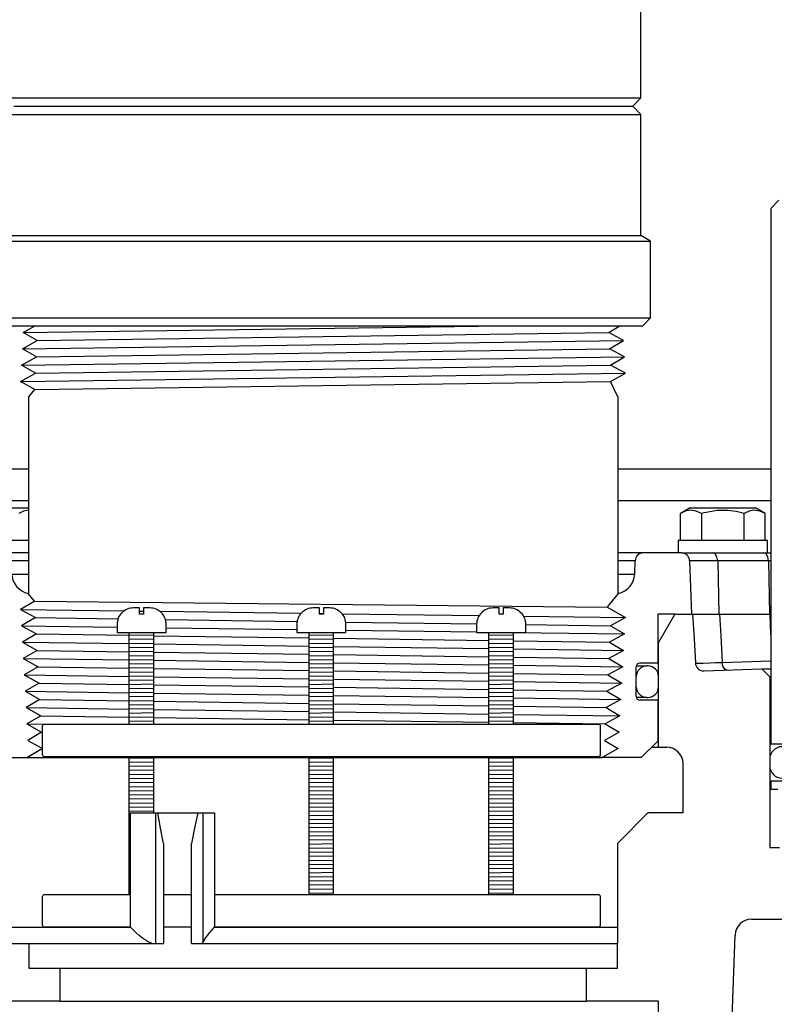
# Model space of a CAD drawing. Extents: x -169 to 2224, y 0 to 2796.
# Tile 280 of 530: x 1604.63 to 1610.39, y 969.76 to 977.27. Entities that reach past the tile are written whole.
import ezdxf

# ---------------------------------------------------------------- set-up
doc = ezdxf.new("R2010")
doc.units = 0
doc.header["$MEASUREMENT"] = 0
doc.header["$PDSIZE"] = 1
doc.layers.get('DEFPOINTS').update_dxf_attribs({"linetype": 'CONTINUOUS'})
for name, color, linetype in [('DIM', 3, 'CONTINUOUS'), ('GALV-4', 4, 'CONTINUOUS'), ('JACK-SCREW', 2, 'CONTINUOUS'), ('SPILL-BUCKET', 1, 'CONTINUOUS'), ('SWIVEL-ADAPTOR', 1, 'CONTINUOUS')]:
    doc.layers.add(name, color=color, linetype=linetype)
doc.styles.add('SIMPLEX', font='simplex')
doc.dimstyles.new('DIM64', dxfattribs={"dimscale": 64, "dimtxt": 0.09375, "dimasz": 0.09375, "dimexe": 0.0625, "dimexo": 0.0625, "dimgap": 0.046875, "dimtad": 1, "dimdec": 4, "dimzin": 3, "dimdsep": 46, "dimlunit": 4, "dimtxsty": 'SIMPLEX', "dimcen": 0, "dimclrd": 256, "dimclre": 256, "dimclrt": 256, "dimadec": 0, "dimazin": 0, "dimtfac": 1, "dimtdec": 4, "dimtmove": 0, "dimatfit": 3, "dimfxl": 1, "dimfrac": 2, "dimtolj": 1, "dimtzin": 0, "dimarcsym": 0})

# ---------------------------------------------------------------- blocks, each defined once
blk = doc.blocks.new('*D48')
at = {"layer": 'DEFPOINTS', "color": 0, "transparency": 16777216}
for p in [(2031.7725, 978.296), (1368.5472, 978.0147), (2031.7725, 700.5233)]:
    blk.add_point(p, dxfattribs=at)
at = {"layer": 'DIM', "lineweight": -2, "transparency": 16777216}
for p, q in [((2031.7725, 974.296), (2031.7725, 696.5233)), ((1368.5472, 974.0147), (1368.5472, 696.5233)), ((1374.5472, 700.5233), (2025.7725, 700.5233))]:
    blk.add_line(p, q, dxfattribs=at)
at = {"layer": 'DIM', "transparency": 16777216}
for points in [[(1374.5472, 701.5233), (1374.5472, 699.5233), (1368.5472, 700.5233)], [(2025.7725, 701.5233), (2025.7725, 699.5233), (2031.7725, 700.5233)]]:
    blk.add_solid(points, dxfattribs=at)
at = {"layer": 'DIM', "transparency": 16777216, "insert": (1700.1599, 708.0947), "char_height": 6, "attachment_point": 5, "style": 'SIMPLEX'}
blk.add_mtext('\\A1;55\'-3 1/4" (F.V. TANK SLAB)', dxfattribs=at)

msp = doc.modelspace()

# ---------------------------------------------------------------- linework, layer by layer
at = {"layer": 'GALV-4', "linetype": 'Continuous'}
for p, q in [((1604.6564, 974.88788), (1604.74256, 974.93528)), ((1604.7633, 974.82542), (1604.6564, 974.88788)), ((1609.12723, 974.88788), (1609.20824, 974.93528)), ((1609.24091, 974.82542), (1609.12723, 974.88788)), ((1604.64945, 974.76296), (1604.7633, 974.82542)), ((1609.13385, 974.76296), (1609.24091, 974.82542)), ((1604.75667, 974.7005), (1604.64945, 974.76296)), ((1609.24787, 974.7005), (1609.13385, 974.76296)), ((1604.64249, 974.63805), (1604.75667, 974.7005)), ((1609.14047, 974.63805), (1609.24787, 974.7005)), ((1604.75005, 974.57559), (1604.64249, 974.63805)), ((1609.25482, 974.57559), (1609.14047, 974.63805)), ((1604.63587, 974.51313), (1604.75005, 974.57559)), ((1604.74343, 974.45067), (1604.63587, 974.51313)), ((1609.14047, 974.51323), (1609.25482, 974.57559)), ((1609.19692, 974.39494), (1609.14047, 974.51323)), ((1604.74281, 974.45103), (1604.69692, 974.39494)), ((1604.69692, 974.39494), (1604.69692, 972.89513)), ((1604.74281, 972.83474), (1604.6934, 972.89513)), ((1609.20043, 972.89513), (1609.13199, 972.81147)), ((1604.74343, 972.8351), (1604.63587, 972.77264)), ((1609.13199, 972.81147), (1609.11531, 972.79108)), ((1609.11531, 972.79108), (1609.25482, 972.71018)), ((1604.63587, 972.77264), (1604.75005, 972.71018)), ((1604.75005, 972.71018), (1604.64249, 972.64773)), ((1609.25482, 972.71018), (1609.14047, 972.64773)), ((1604.64249, 972.64773), (1604.75667, 972.58527)), ((1609.14047, 972.64773), (1609.24787, 972.58527)), ((1604.75667, 972.58527), (1604.64945, 972.52281)), ((1609.24787, 972.58527), (1609.13385, 972.52281)), ((1604.64945, 972.52281), (1604.7633, 972.46035)), ((1609.13385, 972.52281), (1609.24091, 972.46035)), ((1604.7633, 972.46035), (1604.6564, 972.3979)), ((1609.24091, 972.46035), (1609.12723, 972.3979)), ((1604.6564, 972.3979), (1604.76992, 972.33544)), ((1604.76992, 972.33544), (1604.66336, 972.27298)), ((1604.7572, 972.34244), (1604.76631, 972.33332)), ((1609.23395, 972.33544), (1609.12061, 972.27298)), ((1609.12723, 972.3979), (1609.23395, 972.33544)), ((1604.66336, 972.27298), (1604.77654, 972.21052)), ((1609.12061, 972.27298), (1609.22699, 972.21052)), ((1604.77654, 972.21052), (1604.67032, 972.14807)), ((1609.22699, 972.21052), (1609.11398, 972.14807)), ((1604.67032, 972.14807), (1604.78316, 972.08561)), ((1609.11398, 972.14807), (1609.22004, 972.08561)), ((1604.78316, 972.08561), (1604.67728, 972.02315)), ((1609.22004, 972.08561), (1609.10736, 972.02315)), ((1604.67728, 972.02315), (1604.78978, 971.96069)), ((1604.78978, 971.96069), (1604.68423, 971.89824)), ((1609.21308, 971.96069), (1609.10074, 971.89824)), ((1609.10736, 972.02315), (1609.21308, 971.96069)), ((1604.68423, 971.89824), (1604.79641, 971.83578)), ((1609.10074, 971.89824), (1609.20612, 971.83578)), ((1604.79641, 971.83578), (1604.69119, 971.77332)), ((1609.20612, 971.83578), (1609.09412, 971.77332)), ((1604.69119, 971.77332), (1604.80303, 971.71087)), ((1609.09412, 971.77332), (1609.19917, 971.71087)), ((1604.80303, 971.71087), (1604.68887, 971.64289)), ((1609.19917, 971.71087), (1609.07762, 971.64289)), ((1604.68887, 971.64289), (1609.07762, 971.64289))]:
    msp.add_line(p, q, dxfattribs=at)
at = {"layer": 'GALV-4', "color": 7, "linetype": 'Continuous'}
for p, q in [((1604.6564, 974.88788), (1608.13091, 974.93528)), ((1604.7633, 974.82542), (1609.12723, 974.88788)), ((1604.64945, 974.76296), (1609.24091, 974.82542)), ((1604.75667, 974.7005), (1609.13385, 974.76296)), ((1604.64249, 974.63805), (1609.24787, 974.7005)), ((1604.75005, 974.57559), (1609.14047, 974.63805)), ((1604.63618, 974.51295), (1609.25482, 974.57559)), ((1604.74343, 974.45067), (1609.14047, 974.51323)), ((1604.74343, 972.8351), (1609.11531, 972.79108)), ((1604.63587, 972.77264), (1605.42577, 972.76196)), ((1604.75005, 972.71018), (1605.3793, 972.70123)), ((1605.54392, 972.76036), (1605.57517, 972.75994)), ((1605.69836, 972.75827), (1606.77815, 972.74367)), ((1606.91723, 972.74179), (1606.94848, 972.74137)), ((1607.09126, 972.73944), (1608.13751, 972.72529)), ((1608.47752, 972.72069), (1609.25482, 972.71018)), ((1604.64249, 972.64773), (1605.37205, 972.63783)), ((1605.74151, 972.69608), (1606.74739, 972.68177)), ((1607.11916, 972.67648), (1608.11869, 972.66226)), ((1608.49365, 972.65693), (1609.14047, 972.64773)), ((1604.75667, 972.58527), (1605.4658, 972.57515)), ((1605.6533, 972.57247), (1606.8391, 972.55555)), ((1605.74705, 972.63275), (1606.74535, 972.61921)), ((1607.12035, 972.61412), (1608.11865, 972.60058)), ((1608.39962, 972.59677), (1609.24787, 972.58527)), ((1604.64945, 972.52281), (1605.4658, 972.51171)), ((1605.6533, 972.50916), (1606.8391, 972.49303)), ((1607.0266, 972.55288), (1608.2124, 972.53596)), ((1607.0266, 972.49047), (1608.2124, 972.47434)), ((1608.3999, 972.53328), (1609.13385, 972.52281)), ((1604.7633, 972.46035), (1605.4658, 972.4503)), ((1605.6533, 972.44762), (1606.8391, 972.43064)), ((1607.0266, 972.42796), (1608.2124, 972.41099)), ((1608.3999, 972.47179), (1609.24091, 972.46035)), ((1608.3999, 972.40831), (1609.12723, 972.3979)), ((1604.6564, 972.3979), (1605.4658, 972.38685)), ((1604.76992, 972.33544), (1605.4658, 972.32545)), ((1605.6533, 972.38429), (1606.8391, 972.36811)), ((1607.0266, 972.36556), (1608.2124, 972.34938)), ((1608.3999, 972.34682), (1609.23395, 972.33544)), ((1604.66336, 972.27298), (1605.4658, 972.262)), ((1605.6533, 972.32276), (1606.8391, 972.30573)), ((1605.6533, 972.25943), (1606.8391, 972.2432)), ((1607.0266, 972.30304), (1608.2124, 972.28602)), ((1608.3999, 972.28333), (1609.12061, 972.27298)), ((1604.77654, 972.21052), (1605.4658, 972.2006)), ((1605.6533, 972.1979), (1606.8391, 972.18082)), ((1607.0266, 972.24064), (1608.2124, 972.22441)), ((1608.3999, 972.22184), (1609.22699, 972.21052)), ((1604.67032, 972.14807), (1605.4658, 972.13715)), ((1605.6533, 972.13457), (1606.8391, 972.11829)), ((1607.0266, 972.17812), (1608.2124, 972.16105)), ((1607.0266, 972.11572), (1608.2124, 972.09944)), ((1608.3999, 972.15835), (1609.11398, 972.14807)), ((1604.78316, 972.08561), (1605.4658, 972.07575)), ((1605.6533, 972.07304), (1606.8391, 972.05591)), ((1607.0266, 972.05321), (1608.2124, 972.03608)), ((1608.3999, 972.09687), (1609.22004, 972.08561)), ((1608.3999, 972.03337), (1609.10736, 972.02315)), ((1604.67728, 972.02315), (1605.4658, 972.01229)), ((1604.78978, 971.96069), (1605.4658, 971.9509)), ((1605.6533, 972.00971), (1606.8391, 971.99338)), ((1607.0266, 971.9908), (1608.2124, 971.97447)), ((1608.3999, 971.97189), (1609.21308, 971.96069)), ((1604.68423, 971.89824), (1604.81168, 971.89648)), ((1605.6533, 971.94818), (1606.8391, 971.931)), ((1607.0266, 971.92829), (1608.2124, 971.91111)), ((1608.3999, 971.90839), (1609.10074, 971.89824))]:
    msp.add_line(p, q, dxfattribs=at)
at = {"layer": 'GALV-4'}
msp.add_line((1609.19692, 974.39494), (1609.19692, 972.89513), dxfattribs=at)
at = {"layer": 'JACK-SCREW'}
for p, q in [((1605.4658, 971.89812), (1605.4658, 972.59677)), ((1605.6533, 971.89812), (1605.6533, 972.59677)), ((1606.8391, 971.89812), (1606.8391, 972.59677)), ((1607.0266, 971.89812), (1607.0266, 972.59677)), ((1608.2124, 971.89812), (1608.2124, 972.59677)), ((1608.3999, 971.89812), (1608.3999, 972.59677)), ((1605.4658, 970.59677), (1605.4658, 971.64812)), ((1605.6533, 971.22117), (1605.6533, 971.64812)), ((1606.8391, 970.59677), (1606.8391, 971.64812)), ((1607.0266, 970.59677), (1607.0266, 971.64812)), ((1608.2124, 970.59677), (1608.2124, 971.64812)), ((1608.3999, 970.59677), (1608.3999, 971.64812))]:
    msp.add_line(p, q, dxfattribs=at)
for points in [[(1605.37205, 972.65927), (1605.37205, 972.59677), (1605.74705, 972.59677), (1605.74705, 972.65927, 0.4142136), (1605.62205, 972.78427), (1605.57517, 972.78427), (1605.57517, 972.7374), (1605.54392, 972.7374), (1605.54392, 972.78427), (1605.49705, 972.78427, 0.4142136)], [(1606.74535, 972.65927), (1606.74535, 972.59677), (1607.12035, 972.59677), (1607.12035, 972.65927, 0.4142136), (1606.99535, 972.78427), (1606.94848, 972.78427), (1606.94848, 972.7374), (1606.91723, 972.7374), (1606.91723, 972.78427), (1606.87035, 972.78427, 0.4142136)], [(1608.11865, 972.65927), (1608.11865, 972.59677), (1608.49365, 972.59677), (1608.49365, 972.65927, 0.4142136), (1608.36865, 972.78427), (1608.32178, 972.78427), (1608.32178, 972.7374), (1608.29053, 972.7374), (1608.29053, 972.78427), (1608.24365, 972.78427, 0.4142136)]]:
    msp.add_lwpolyline(points, format="xyb", close=True, dxfattribs=at)
at = {"layer": 'JACK-SCREW', "color": 2, "linetype": 'Continuous'}
msp.add_lwpolyline([(1604.80303, 971.66375), (1604.80303, 971.8825, -0.4142136), (1604.81866, 971.89812), (1609.04705, 971.89812, -0.4142136), (1609.06267, 971.8825), (1609.06267, 971.66375, -0.4142136), (1609.04705, 971.64812), (1604.81866, 971.64812, -0.4142136)], format="xyb", close=True, dxfattribs=at)
for points in [[(1605.47554, 970.34677), (1604.81866, 970.34677, -0.4142136), (1604.80303, 970.3624), (1604.80303, 970.58115, -0.4142136), (1604.81866, 970.59677), (1605.47554, 970.59677)], [(1606.11536, 970.59677), (1609.04705, 970.59677, -0.4142136), (1609.06267, 970.58115), (1609.06267, 970.3624, -0.4142136), (1609.04705, 970.34677), (1606.11536, 970.34677)]]:
    msp.add_lwpolyline(points, format="xyb", dxfattribs=at)
for points in [[(1605.72689, 970.59677), (1605.93994, 970.59677)], [(1605.93994, 970.34677), (1605.72689, 970.34677)]]:
    msp.add_lwpolyline(points, dxfattribs=at)
at = {"layer": 'SPILL-BUCKET', "color": 7, "linetype": 'Continuous'}
for p, q in [((1604.69692, 973.84272), (1603.87421, 973.84272)), ((1610.36157, 973.84272), (1609.19692, 973.84272)), ((1604.69692, 973.60161), (1603.87299, 973.60161)), ((1610.36157, 973.60161), (1609.19692, 973.60161)), ((1604.69692, 973.14404), (1604.56474, 973.14404)), ((1609.32909, 973.14404), (1609.19692, 973.14404)), ((1604.56828, 973.04273), (1604.69692, 973.04273)), ((1609.19692, 973.04272), (1609.32556, 973.04272)), ((1605.6533, 972.57602), (1605.4658, 972.57335)), ((1607.0266, 972.57602), (1606.8391, 972.57335)), ((1608.3999, 972.57602), (1608.2124, 972.57335)), ((1605.6533, 972.54477), (1605.4658, 972.5421)), ((1605.6533, 972.51351), (1605.4658, 972.51085)), ((1607.0266, 972.54477), (1606.8391, 972.5421)), ((1607.0266, 972.51351), (1606.8391, 972.51085)), ((1608.3999, 972.54477), (1608.2124, 972.5421)), ((1608.3999, 972.51351), (1608.2124, 972.51085)), ((1605.6533, 972.48226), (1605.4658, 972.47959)), ((1605.6533, 972.45101), (1605.4658, 972.44834)), ((1605.6533, 972.41975), (1605.4658, 972.41709)), ((1607.0266, 972.48226), (1606.8391, 972.47959)), ((1607.0266, 972.45101), (1606.8391, 972.44834)), ((1607.0266, 972.41975), (1606.8391, 972.41709)), ((1608.3999, 972.48226), (1608.2124, 972.47959)), ((1608.3999, 972.45101), (1608.2124, 972.44834)), ((1608.3999, 972.41975), (1608.2124, 972.41709)), ((1605.6533, 972.3885), (1605.4658, 972.38583)), ((1605.6533, 972.35725), (1605.4658, 972.35458)), ((1607.0266, 972.3885), (1606.8391, 972.38583)), ((1607.0266, 972.35725), (1606.8391, 972.35458)), ((1608.3999, 972.3885), (1608.2124, 972.38583)), ((1608.3999, 972.35725), (1608.2124, 972.35458)), ((1609.40877, 972.34116), (1609.41773, 972.34116)), ((1609.42772, 972.34116), (1609.41773, 972.34116)), ((1605.6533, 972.32599), (1605.4658, 972.32333)), ((1605.6533, 972.29474), (1605.4658, 972.29207)), ((1605.6533, 972.26349), (1605.4658, 972.26082)), ((1607.0266, 972.32599), (1606.8391, 972.32333)), ((1607.0266, 972.29474), (1606.8391, 972.29207)), ((1607.0266, 972.26349), (1606.8391, 972.26082)), ((1608.3999, 972.32599), (1608.2124, 972.32333)), ((1608.3999, 972.29474), (1608.2124, 972.29207)), ((1608.3999, 972.26349), (1608.2124, 972.26082)), ((1609.33753, 972.26121), (1609.33678, 972.26121)), ((1609.33778, 972.26121), (1609.33753, 972.26121)), ((1609.33778, 972.18127), (1609.33778, 972.26121)), ((1609.50767, 972.18127), (1609.50767, 972.26121)), ((1605.6533, 972.23223), (1605.4658, 972.22957)), ((1605.6533, 972.20098), (1605.4658, 972.19831)), ((1607.0266, 972.23223), (1606.8391, 972.22957)), ((1607.0266, 972.20098), (1606.8391, 972.19831)), ((1608.3999, 972.23223), (1608.2124, 972.22957)), ((1608.3999, 972.20098), (1608.2124, 972.19831)), ((1605.6533, 972.16973), (1605.4658, 972.16706)), ((1605.6533, 972.13847), (1605.4658, 972.13581)), ((1605.6533, 972.10722), (1605.4658, 972.10455)), ((1607.0266, 972.16973), (1606.8391, 972.16706)), ((1607.0266, 972.13847), (1606.8391, 972.13581)), ((1607.0266, 972.10722), (1606.8391, 972.10455)), ((1608.3999, 972.16973), (1608.2124, 972.16706)), ((1608.3999, 972.13847), (1608.2124, 972.13581)), ((1608.3999, 972.10722), (1608.2124, 972.10455)), ((1609.33679, 972.18127), (1609.33753, 972.18127)), ((1609.33753, 972.18127), (1609.33778, 972.18127)), ((1605.6533, 972.07597), (1605.4658, 972.0733)), ((1605.6533, 972.04472), (1605.4658, 972.04205)), ((1607.0266, 972.07597), (1606.8391, 972.0733)), ((1607.0266, 972.04472), (1606.8391, 972.04205)), ((1608.3999, 972.07597), (1608.2124, 972.0733)), ((1608.3999, 972.04472), (1608.2124, 972.04205)), ((1609.41773, 972.10132), (1609.42772, 972.10132)), ((1605.6533, 972.01346), (1605.4658, 972.01079)), ((1605.6533, 971.98221), (1605.4658, 971.97954)), ((1607.0266, 972.01346), (1606.8391, 972.01079)), ((1607.0266, 971.98221), (1606.8391, 971.97954)), ((1608.3999, 972.01346), (1608.2124, 972.01079)), ((1608.3999, 971.98221), (1608.2124, 971.97954)), ((1605.6533, 971.95096), (1605.4658, 971.94829)), ((1605.6533, 971.9197), (1605.4658, 971.91704)), ((1607.0266, 971.95096), (1606.8391, 971.94829)), ((1607.0266, 971.9197), (1606.8391, 971.91704)), ((1608.3999, 971.95096), (1608.2124, 971.94829)), ((1608.3999, 971.9197), (1608.2124, 971.91704)), ((1605.6533, 971.63842), (1605.4658, 971.63576)), ((1605.6533, 971.60717), (1605.4658, 971.6045)), ((1607.0266, 971.63842), (1606.8391, 971.63576)), ((1607.0266, 971.60717), (1606.8391, 971.6045)), ((1608.3999, 971.63842), (1608.2124, 971.63576)), ((1608.3999, 971.60717), (1608.2124, 971.6045)), ((1610.35709, 971.62981), (1610.35709, 971.57984)), ((1605.6533, 971.57592), (1605.4658, 971.57325)), ((1605.6533, 971.54466), (1605.4658, 971.542)), ((1605.6533, 971.51341), (1605.4658, 971.51074)), ((1607.0266, 971.57592), (1606.8391, 971.57325)), ((1607.0266, 971.54466), (1606.8391, 971.542)), ((1607.0266, 971.51341), (1606.8391, 971.51074)), ((1608.3999, 971.57592), (1608.2124, 971.57325)), ((1608.3999, 971.54466), (1608.2124, 971.542)), ((1608.3999, 971.51341), (1608.2124, 971.51074)), ((1605.6533, 971.48216), (1605.4658, 971.47949)), ((1605.6533, 971.4509), (1605.4658, 971.44824)), ((1607.0266, 971.48216), (1606.8391, 971.47949)), ((1607.0266, 971.4509), (1606.8391, 971.44824)), ((1608.3999, 971.48216), (1608.2124, 971.47949)), ((1608.3999, 971.4509), (1608.2124, 971.44824)), ((1605.6533, 971.41965), (1605.4658, 971.41698)), ((1605.6533, 971.3884), (1605.4658, 971.38573)), ((1605.6533, 971.35715), (1605.4658, 971.35448)), ((1607.0266, 971.41965), (1606.8391, 971.41698)), ((1607.0266, 971.3884), (1606.8391, 971.38573)), ((1607.0266, 971.35715), (1606.8391, 971.35448)), ((1608.3999, 971.41965), (1608.2124, 971.41698)), ((1608.3999, 971.3884), (1608.2124, 971.38573)), ((1608.3999, 971.35715), (1608.2124, 971.35448)), ((1605.6533, 971.32589), (1605.4658, 971.32322)), ((1605.6533, 971.29464), (1605.4658, 971.29197)), ((1607.0266, 971.32589), (1606.8391, 971.32322)), ((1607.0266, 971.29464), (1606.8391, 971.29197)), ((1608.3999, 971.32589), (1608.2124, 971.32322)), ((1608.3999, 971.29464), (1608.2124, 971.29197)), ((1605.6533, 971.26339), (1605.4658, 971.26072)), ((1605.6533, 971.23213), (1605.4658, 971.22947)), ((1607.0266, 971.26339), (1606.8391, 971.26072)), ((1607.0266, 971.23213), (1606.8391, 971.22947)), ((1608.3999, 971.26339), (1608.2124, 971.26072)), ((1608.3999, 971.23213), (1608.2124, 971.22947)), ((1605.47554, 971.19835), (1605.4658, 971.19821)), ((1605.47554, 971.1671), (1605.4658, 971.16696)), ((1605.47554, 971.13584), (1605.4658, 971.13571)), ((1607.0266, 971.20088), (1606.8391, 971.19821)), ((1607.0266, 971.16963), (1606.8391, 971.16696)), ((1607.0266, 971.13837), (1606.8391, 971.13571)), ((1608.3999, 971.20088), (1608.2124, 971.19821)), ((1608.3999, 971.16963), (1608.2124, 971.16696)), ((1608.3999, 971.13837), (1608.2124, 971.13571)), ((1605.47554, 971.10459), (1605.4658, 971.10445)), ((1605.47554, 971.07334), (1605.4658, 971.0732)), ((1607.0266, 971.10712), (1606.8391, 971.10445)), ((1607.0266, 971.07587), (1606.8391, 971.0732)), ((1608.3999, 971.10712), (1608.2124, 971.10445)), ((1608.3999, 971.07587), (1608.2124, 971.0732)), ((1605.47554, 971.04209), (1605.4658, 971.04195)), ((1605.47554, 971.01083), (1605.4658, 971.01069)), ((1605.47554, 970.97958), (1605.4658, 970.97944)), ((1607.0266, 971.04461), (1606.8391, 971.04195)), ((1607.0266, 971.01336), (1606.8391, 971.01069)), ((1607.0266, 970.98211), (1606.8391, 970.97944)), ((1608.3999, 971.04461), (1608.2124, 971.04195)), ((1608.3999, 971.01336), (1608.2124, 971.01069)), ((1608.3999, 970.98211), (1608.2124, 970.97944)), ((1605.47554, 970.94833), (1605.4658, 970.94819)), ((1605.47554, 970.91707), (1605.4658, 970.91693)), ((1607.0266, 970.95085), (1606.8391, 970.94819)), ((1607.0266, 970.9196), (1606.8391, 970.91693)), ((1608.3999, 970.95085), (1608.2124, 970.94819)), ((1608.3999, 970.9196), (1608.2124, 970.91693)), ((1605.47554, 970.88582), (1605.4658, 970.88568)), ((1605.47554, 970.85457), (1605.4658, 970.85443)), ((1607.0266, 970.88835), (1606.8391, 970.88568)), ((1607.0266, 970.85709), (1606.8391, 970.85443)), ((1608.3999, 970.88835), (1608.2124, 970.88568)), ((1608.3999, 970.85709), (1608.2124, 970.85443)), ((1605.47554, 970.82331), (1605.4658, 970.82317)), ((1605.47554, 970.79206), (1605.4658, 970.79192)), ((1605.47554, 970.76081), (1605.4658, 970.76067)), ((1607.0266, 970.82584), (1606.8391, 970.82317)), ((1607.0266, 970.79459), (1606.8391, 970.79192)), ((1607.0266, 970.76334), (1606.8391, 970.76067)), ((1608.3999, 970.82584), (1608.2124, 970.82317)), ((1608.3999, 970.79459), (1608.2124, 970.79192)), ((1608.3999, 970.76334), (1608.2124, 970.76067)), ((1605.47554, 970.72955), (1605.4658, 970.72941)), ((1605.47554, 970.6983), (1605.4658, 970.69816)), ((1607.0266, 970.73208), (1606.8391, 970.72941)), ((1607.0266, 970.70083), (1606.8391, 970.69816)), ((1608.3999, 970.73208), (1608.2124, 970.72941)), ((1608.3999, 970.70083), (1608.2124, 970.69816)), ((1605.47554, 970.66705), (1605.4658, 970.66691)), ((1605.47554, 970.63579), (1605.4658, 970.63566)), ((1605.47554, 970.60454), (1605.4658, 970.6044)), ((1607.0266, 970.66958), (1606.8391, 970.66691)), ((1607.0266, 970.63832), (1606.8391, 970.63566)), ((1607.0266, 970.60707), (1606.8391, 970.6044)), ((1608.3999, 970.66958), (1608.2124, 970.66691)), ((1608.3999, 970.63832), (1608.2124, 970.63566)), ((1608.3999, 970.60707), (1608.2124, 970.6044))]:
    msp.add_line(p, q, dxfattribs=at)
at = {"layer": 'SPILL-BUCKET', "linetype": 'Continuous'}
for p, q in [((1610.36438, 973.84272), (1610.36438, 972.12553)), ((1604.20915, 973.54808), (1604.69692, 973.54808)), ((1609.749, 973.54808), (1609.6743, 973.50495)), ((1609.749, 973.54808), (1610.24866, 973.54808)), ((1610.32337, 973.50495), (1610.24866, 973.54808)), ((1604.65887, 973.52245), (1604.62124, 973.50495)), ((1604.69661, 973.52992), (1604.65887, 973.52245)), ((1604.69692, 973.52988), (1604.69661, 973.52992)), ((1609.71192, 973.52245), (1609.6743, 973.50495)), ((1609.6743, 973.29825), (1609.6743, 973.50495)), ((1609.74966, 973.52992), (1609.71192, 973.52245)), ((1609.79406, 973.52403), (1609.74966, 973.52992)), ((1609.83656, 973.50495), (1609.79406, 973.52403)), ((1609.85355, 973.50966), (1609.83656, 973.50495)), ((1609.83656, 973.50495), (1609.83656, 973.29825)), ((1609.87063, 973.51397), (1609.85355, 973.50966)), ((1609.95453, 973.52805), (1609.87063, 973.51397)), ((1610.03737, 973.52853), (1609.95453, 973.52805)), ((1610.10013, 973.51983), (1610.03737, 973.52853)), ((1610.1611, 973.50495), (1610.10013, 973.51983)), ((1610.19873, 973.52245), (1610.1611, 973.50495)), ((1610.1611, 973.29825), (1610.1611, 973.50495)), ((1610.23647, 973.52992), (1610.19873, 973.52245)), ((1610.28087, 973.52403), (1610.23647, 973.52992)), ((1610.32337, 973.50495), (1610.28087, 973.52403)), ((1610.32337, 973.29825), (1610.32337, 973.50495)), ((1604.69692, 973.29825), (1604.11771, 973.29825)), ((1609.65757, 973.29825), (1609.65757, 973.20432)), ((1610.3401, 973.29825), (1609.65757, 973.29825)), ((1610.3401, 973.20432), (1610.3401, 973.29825)), ((1604.69692, 973.20432), (1604.50828, 973.20432)), ((1609.39152, 973.20432), (1609.19692, 973.20432)), ((1609.6823, 973.20432), (1609.39152, 973.20432)), ((1609.68267, 973.20432), (1609.6823, 973.20432)), ((1609.6823, 973.20432), (1609.70326, 973.20432)), ((1609.68303, 973.20431), (1609.68267, 973.20432)), ((1609.69371, 973.20328), (1609.68303, 973.20431)), ((1609.70407, 973.20048), (1609.69371, 973.20328)), ((1609.70326, 973.20432), (1609.73902, 973.20432)), ((1609.71011, 973.19793), (1609.70407, 973.20048)), ((1609.71585, 973.19476), (1609.71011, 973.19793)), ((1609.72427, 973.18851), (1609.71585, 973.19476)), ((1609.73155, 973.18095), (1609.72427, 973.18851)), ((1609.73741, 973.17235), (1609.73155, 973.18095)), ((1609.74177, 973.1629), (1609.73741, 973.17235)), ((1609.73902, 973.20432), (1609.78863, 973.20432)), ((1609.74433, 973.15361), (1609.74177, 973.1629)), ((1609.78863, 973.20432), (1609.85074, 973.20432)), ((1609.85074, 973.20432), (1609.92371, 973.20432)), ((1609.94126, 973.19631), (1609.92371, 973.20432)), ((1609.92371, 973.20432), (1610.31122, 973.20432)), ((1609.95431, 973.17434), (1609.94126, 973.19631)), ((1609.95951, 973.14404), (1609.95431, 973.17434)), ((1610.31122, 973.20432), (1610.33857, 973.20432)), ((1610.32877, 973.19631), (1610.31122, 973.20432)), ((1610.34182, 973.17434), (1610.32877, 973.19631)), ((1610.33857, 973.20432), (1610.36459, 973.20432)), ((1610.34702, 973.14404), (1610.34182, 973.17434)), ((1609.32556, 973.04272), (1609.32909, 973.14404)), ((1609.74543, 973.14404), (1609.74433, 973.15361)), ((1609.74543, 973.14404), (1609.75986, 972.73589)), ((1609.95951, 973.14404), (1609.96769, 972.73589)), ((1610.34702, 973.14404), (1610.3552, 972.73589)), ((1604.69692, 972.89513), (1604.6934, 972.89513)), ((1609.20043, 972.89513), (1609.19692, 972.89513)), ((1609.63258, 972.73589), (1609.50117, 972.73589)), ((1609.50117, 972.73589), (1609.50117, 972.36289)), ((1609.63258, 972.73589), (1609.50767, 972.51953)), ((1609.63258, 972.73589), (1610.3552, 972.73589)), ((1609.76842, 972.73589), (1609.77899, 972.54902)), ((1609.97413, 972.73589), (1609.98256, 972.57271)), ((1610.36458, 972.57978), (1610.35989, 972.73589)), ((1609.98256, 972.57271), (1609.99311, 972.36858)), ((1609.50604, 972.51953), (1609.50117, 972.51953)), ((1609.50767, 972.51953), (1609.50604, 972.51953)), ((1609.50767, 971.72083), (1609.50767, 972.51953)), ((1609.77899, 972.54902), (1609.78961, 972.36214)), ((1609.33679, 972.10797), (1609.33679, 972.33501)), ((1609.33749, 972.34116), (1609.38196, 972.34116)), ((1609.50117, 972.36289), (1609.36467, 972.36289)), ((1609.38196, 972.34116), (1609.40877, 972.34116)), ((1609.79108, 972.35187), (1609.79425, 972.34198)), ((1609.79425, 972.34198), (1609.79904, 972.33277)), ((1609.79904, 972.33277), (1609.80529, 972.32448)), ((1609.99935, 972.33841), (1609.99311, 972.36858)), ((1610.01319, 972.31685), (1609.99935, 972.33841)), ((1609.80529, 972.32448), (1609.81289, 972.3173)), ((1609.81289, 972.3173), (1609.82157, 972.31145)), ((1609.82157, 972.31145), (1609.83127, 972.30705)), ((1609.83127, 972.30705), (1609.84155, 972.3043)), ((1609.84155, 972.3043), (1609.84847, 972.30343)), ((1609.84847, 972.30343), (1609.85545, 972.3033)), ((1609.85545, 972.3033), (1610.29618, 972.31869)), ((1610.03106, 972.30943), (1610.01319, 972.31685)), ((1610.29618, 972.31869), (1610.30116, 972.31886)), ((1610.35709, 972.25779), (1610.29618, 972.31869)), ((1610.30116, 972.31886), (1610.31606, 972.31938)), ((1610.31606, 972.31938), (1610.34072, 972.32024)), ((1610.34072, 972.32024), (1610.36458, 972.32108)), ((1610.34072, 972.32024), (1610.35206, 972.32024)), ((1610.35206, 972.32024), (1610.3646, 972.32024)), ((1610.35896, 972.25779), (1610.35709, 972.25779)), ((1610.35709, 972.25779), (1610.35709, 970.95586)), ((1610.36458, 972.25779), (1610.35896, 972.25779)), ((1609.38199, 972.10132), (1609.33755, 972.10132)), ((1609.50117, 972.08009), (1609.36467, 972.08009)), ((1609.40878, 972.10132), (1609.38199, 972.10132)), ((1609.41773, 972.10132), (1609.40878, 972.10132)), ((1609.50117, 972.08009), (1609.50117, 971.7678)), ((1609.37626, 971.64289), (1609.50117, 971.7678)), ((1609.45421, 971.72083), (1609.48386, 971.72083)), ((1609.48386, 971.72083), (1609.50171, 971.72083)), ((1609.50171, 971.72083), (1609.50767, 971.72083)), ((1609.50767, 971.72083), (1609.57012, 971.72083)), ((1604.51758, 971.64289), (1604.68887, 971.64289)), ((1609.37626, 971.64289), (1609.06267, 971.64289)), ((1609.69504, 971.22117), (1609.69504, 971.59592)), ((1605.47554, 970.34677), (1605.47554, 971.22117)), ((1605.47554, 971.22117), (1606.11536, 971.22117)), ((1605.66543, 971.22117), (1605.66543, 970.22186)), ((1605.70496, 971.10382), (1605.68312, 971.22117)), ((1605.98935, 971.22117), (1605.96476, 971.10325)), ((1606.03014, 970.23731), (1606.03014, 971.22117)), ((1606.11536, 971.22117), (1606.11536, 970.34677)), ((1609.1934, 970.98696), (1609.4259, 971.22117)), ((1609.4259, 971.22117), (1609.42867, 971.22117)), ((1609.42867, 971.22117), (1609.4296, 971.22117)), ((1609.69504, 971.22117), (1609.4296, 971.22117)), ((1605.72689, 970.98696), (1605.70496, 971.10382)), ((1605.96476, 971.10325), (1605.93994, 970.98696)), ((1605.72689, 970.98696), (1605.72689, 970.22186)), ((1605.93994, 970.22186), (1605.93994, 970.98696)), ((1609.1934, 970.98696), (1609.1934, 970.22186)), ((1604.1988, 970.34677), (1605.47554, 970.34677)), ((1605.47581, 970.34646), (1605.47554, 970.34677)), ((1605.51708, 970.30363), (1605.47581, 970.34646)), ((1605.54108, 970.28232), (1605.51708, 970.30363)), ((1606.07768, 970.30586), (1606.05976, 970.28413)), ((1606.11505, 970.34646), (1606.07768, 970.30586)), ((1606.11536, 970.34677), (1606.11505, 970.34646)), ((1606.11536, 970.34677), (1609.19338, 970.34677)), ((1605.56625, 970.26245), (1605.54108, 970.28232)), ((1605.60377, 970.23794), (1605.56625, 970.26245)), ((1605.63811, 970.22186), (1605.60377, 970.23794)), ((1606.02671, 970.22953), (1606.02249, 970.22383)), ((1606.02845, 970.23309), (1606.02671, 970.22953)), ((1606.03014, 970.23731), (1606.02845, 970.23309)), ((1606.04484, 970.26381), (1606.03014, 970.23731)), ((1606.05976, 970.28413), (1606.04484, 970.26381)), ((1604.32371, 970.22186), (1605.72689, 970.22186)), ((1604.69846, 970.22186), (1604.69846, 970.03449)), ((1605.93994, 970.22186), (1606.94055, 970.22186)), ((1606.01806, 970.22186), (1606.01803, 970.22186)), ((1606.02249, 970.22383), (1606.01806, 970.22186)), ((1606.94055, 970.22186), (1609.18031, 970.22186)), ((1609.18031, 970.22186), (1609.1934, 970.22186)), ((1609.19538, 970.03449), (1609.19538, 970.22186)), ((1604.93529, 970.03449), (1604.93529, 969.783)), ((1608.95854, 969.783), (1608.95854, 970.03449))]:
    msp.add_line(p, q, dxfattribs=at)
at = {"layer": 'SPILL-BUCKET', "color": 7}
for p, q in [((1609.76498, 973.14404), (1609.74543, 973.14404)), ((1609.79714, 973.14404), (1609.76498, 973.14404)), ((1609.84108, 973.14404), (1609.79714, 973.14404)), ((1609.89567, 973.14404), (1609.84108, 973.14404)), ((1609.95951, 973.14404), (1609.89567, 973.14404)), ((1610.34702, 973.14404), (1609.95951, 973.14404)), ((1610.35586, 973.14404), (1610.34702, 973.14404)), ((1610.36459, 973.14404), (1610.35586, 973.14404)), ((1609.78961, 972.36214), (1609.79108, 972.35187)), ((1609.78984, 972.36215), (1609.79009, 972.36215)), ((1609.79009, 972.36215), (1609.81369, 972.36274)), ((1609.81369, 972.36274), (1609.84969, 972.36381)), ((1609.84969, 972.36381), (1609.89911, 972.3654)), ((1609.89911, 972.3654), (1609.94298, 972.36686)), ((1609.94298, 972.36686), (1609.99311, 972.36858)), ((1609.99311, 972.36858), (1610.36458, 972.38155))]:
    msp.add_line(p, q, dxfattribs=at)
at = {"layer": 'SPILL-BUCKET', "color": 1, "linetype": 'Continuous'}
for p, q in [((1610.35709, 970.95586), (1610.43268, 970.95586)), ((1610.21778, 970.40757), (1610.487, 970.40757)), ((1609.97937, 967.03487), (1610.09294, 970.28701)), ((1604.93529, 969.783), (1604.38617, 969.783)), ((1609.50767, 969.783), (1608.95854, 969.783)), ((1609.50767, 968.57539), (1609.50767, 969.783))]:
    msp.add_line(p, q, dxfattribs=at)
at = {"layer": 'SPILL-BUCKET'}
for p, q in [((1604.69846, 970.03449), (1609.19538, 970.03449)), ((1604.93529, 969.783), (1608.95854, 969.783))]:
    msp.add_line(p, q, dxfattribs=at)
at = {"layer": 'SPILL-BUCKET', "linetype": 'Continuous'}
for points in [[(1610.42704, 975.89689), (1610.36458, 975.83443), (1610.36458, 971.74723), (1610.55695, 971.74723)], [(1610.55695, 971.46242), (1610.36458, 971.46242), (1610.36458, 971.39997), (1610.41954, 971.39997)]]:
    msp.add_lwpolyline(points, dxfattribs=at)
for centre, radius, start, end in [((1609.39152, 973.14186), 0.06246, 90, 178), ((1604.72433, 973.04818), 0.15614, 182, 258.577269), ((1609.16951, 973.04818), 0.15614, 281.422731, 358), ((1609.36467, 972.33501), 0.02788, 90, 180), ((1609.36467, 972.10797), 0.02788, 180, 270), ((1609.57012, 971.59592), 0.12491, 0, 90)]:
    msp.add_arc(centre, radius, start, end, dxfattribs=at)
at = {"layer": 'SPILL-BUCKET', "color": 7, "linetype": 'Continuous'}
for centre, radius, start, end in [((1609.41773, 972.26121), 0.07995, 90, 180), ((1609.42772, 972.26121), 0.07995, 0, 90), ((1609.41773, 972.18127), 0.07995, 180, 270), ((1609.42772, 972.18127), 0.07995, 270, 0), ((1610.45202, 971.62981), 0.09494, 90, 180), ((1610.45202, 971.57984), 0.09494, 180, 270)]:
    msp.add_arc(centre, radius, start, end, dxfattribs=at)
at = {"layer": 'SPILL-BUCKET', "color": 1, "linetype": 'Continuous'}
msp.add_arc((1610.21778, 970.28265), 0.12491, 90, 178, dxfattribs=at)
at = {"layer": 'SWIVEL-ADAPTOR', "linetype": 'Continuous'}
for p, q in [((1609.3732, 976.67727), (1609.3732, 977.60248)), ((1609.3732, 976.67727), (1609.3732, 977.60248)), ((1609.3732, 976.67727), (1609.3107, 976.61477)), ((1609.3107, 976.61477), (1609.3732, 976.55227)), ((1609.3732, 975.62706), (1609.3732, 976.55227)), ((1609.3732, 975.62706), (1609.3732, 976.55227)), ((1609.44692, 975.58432), (1609.3732, 975.62706)), ((1609.44692, 975.58432), (1609.3732, 975.62706)), ((1609.44692, 974.99778), (1609.44692, 975.58432)), ((1609.44692, 974.99778), (1609.44692, 975.58432)), ((1609.38442, 974.93528), (1609.44692, 974.99778)), ((1609.38442, 974.93528), (1609.44692, 974.99778)), ((1604.70333, 974.93528), (1604.50942, 974.93528)), ((1609.38442, 974.93528), (1604.50942, 974.93528))]:
    msp.add_line(p, q, dxfattribs=at)
at = {"layer": 'SWIVEL-ADAPTOR', "color": 7}
for p, q in [((1604.52064, 976.67727), (1609.3732, 976.67727)), ((1604.52064, 976.55227), (1609.3732, 976.55227)), ((1604.44692, 975.58432), (1609.44692, 975.58432)), ((1604.44692, 974.99778), (1609.44692, 974.99778))]:
    msp.add_line(p, q, dxfattribs=at)
at = {"layer": 'SWIVEL-ADAPTOR'}
for p, q in [((1604.58314, 976.61477), (1609.3107, 976.61477)), ((1604.52064, 975.62706), (1609.3732, 975.62706))]:
    msp.add_line(p, q, dxfattribs=at)

# ---------------------------------------------------------------- dimensions: what is measured, and where the dimension line sits
at = {"layer": 'DIM'}
dim = msp.add_linear_dim(base=(2031.77254, 700.52328), p1=(1368.54722, 978.01471), p2=(2031.77254, 978.29596), angle=0, text='<> (F.V. TANK SLAB)', dimstyle='DIM64', dxfattribs=at)
dim.commit()
dim.dimension.update_dxf_attribs({"geometry": '*D48', "text_midpoint": (1700.15988, 708.09471)})

doc.saveas('drawing.dxf')
